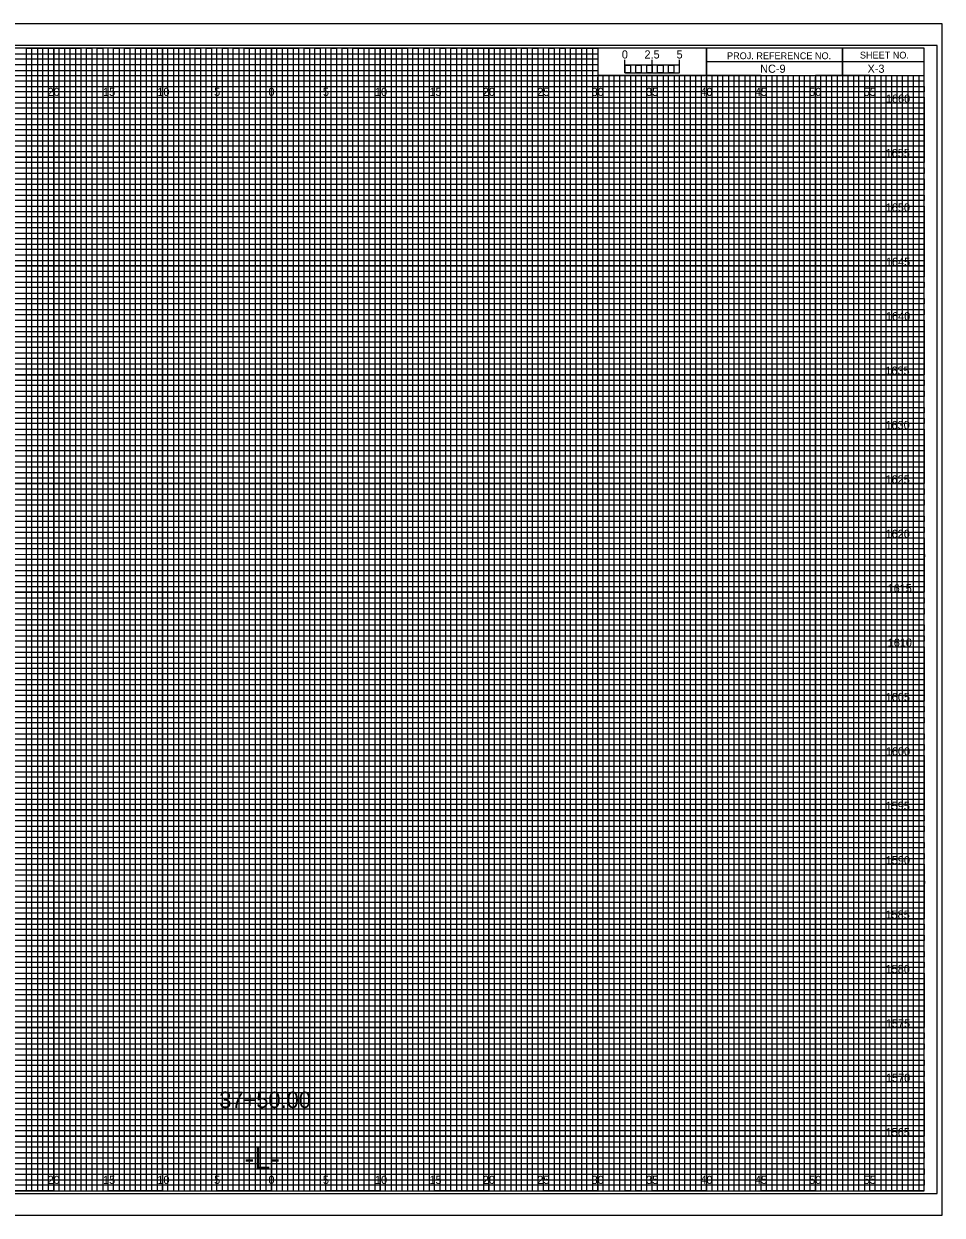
# Model space of a CAD drawing. Extents: x -8289 to 162, y -2 to 23207.
# Drawn here: x 77.2 to 161.7, y 107.7 to 217.2 of the extents above; entities that cross this region are included whole.
import ezdxf

# ---------------------------------------------------------------- set-up
doc = ezdxf.new("R2010")
doc.units = 0
for name, color, linetype in [('Prop XS Alignment Label', 7, 'Continuous'), ('Prop XS Bar Scale Labels', 7, 'Continuous'), ('Prop XS Elevation Labels', 7, 'Continuous'), ('Prop XS Offset Labels', 7, 'Continuous'), ('Prop XS Project Number', 7, 'Continuous'), ('Prop XS Sheet Number', 7, 'Continuous'), ('Prop XS Station Labels', 7, 'Continuous'), ('Sheet Cross Section CELL', 7, 'Continuous'), ('Sheet Cross Section Grid Major CELL', 7, 'Continuous'), ('Sheet Cross Section Grid Middle CELL', 7, 'Continuous'), ('Sheet Cross Section Grid Minor 1 CELL', 7, 'Continuous'), ('Sheet Cross Section Grid Minor 2 CELL', 7, 'Continuous'), ('Sheet Cross Section Scale CELL', 7, 'Continuous'), ('Sheet Cutting Line CELL', 7, 'Continuous'), ('Sheet DOT Grid CELL', 7, 'Continuous'), ('Sheet Plot Border Inside CELL', 7, 'Continuous'), ('Sheet Plot Border Outside CELL', 7, 'Continuous')]:
    doc.layers.add(name, color=color, linetype=linetype)

msp = doc.modelspace()

# ---------------------------------------------------------------- linework, layer by layer
at = {"layer": 'Sheet Cross Section CELL'}
for p, q in [((152.5, 215), (152.5, 212.5)), ((152.5, 212.5), (152.5, 215)), ((160, 213.75), (140, 213.75)), ((140, 213.75), (140, 212.5)), ((140, 212.5), (160, 212.5))]:
    msp.add_line(p, q, dxfattribs=at)
for points in [[(160, 215), (0, 215), (0, 110), (160, 110)], [(140, 215), (130, 215), (130, 212.52), (140, 212.52)], [(160, 215), (140, 215), (140, 212.5), (160, 212.5)]]:
    msp.add_lwpolyline(points, close=True, dxfattribs=at)
at = {"layer": 'Sheet Cross Section Grid Major CELL'}
for p, q in [((85, 215), (80, 215)), ((80, 215), (80, 110)), ((85, 110), (85, 215)), ((95, 215), (90, 215)), ((90, 215), (90, 110)), ((95, 110), (95, 215)), ((105, 215), (100, 215)), ((100, 215), (100, 110)), ((105, 110), (105, 215)), ((115, 215), (110, 215)), ((110, 215), (110, 110)), ((115, 110), (115, 215)), ((125, 215), (120, 215)), ((120, 215), (120, 110)), ((125, 110), (125, 215)), ((130, 215), (130, 110)), ((135, 110), (135, 212.5)), ((145, 212.5), (140, 212.5)), ((140, 212.5), (140, 110)), ((145, 110), (145, 212.5)), ((155, 212.5), (150, 212.5)), ((150, 212.5), (150, 110)), ((155, 110), (155, 212.5)), ((80, 110), (75, 110)), ((90, 110), (85, 110)), ((100, 110), (95, 110)), ((110, 110), (105, 110)), ((120, 110), (115, 110)), ((130, 110), (125, 110)), ((140, 110), (135, 110)), ((150, 110), (145, 110)), ((160, 110), (155, 110)), ((160, 110), (160, 110))]:
    msp.add_line(p, q, dxfattribs=at)
for points in [[(0, 210), (160, 210), (160, 205), (0, 205)], [(0, 200), (160, 200), (160, 195), (0, 195)], [(0, 190), (160, 190), (160, 185), (0, 185)], [(0, 180), (160, 180), (160, 175), (0, 175)], [(0, 170), (160, 170), (160, 165), (0, 165)], [(0, 160), (160, 160), (160, 155), (0, 155)], [(0, 150), (160, 150), (160, 145), (0, 145)], [(0, 140), (160, 140), (160, 135), (0, 135)], [(0, 130), (160, 130), (160, 125), (0, 125)], [(0, 120), (160, 120), (160, 115), (0, 115)]]:
    msp.add_lwpolyline(points, dxfattribs=at)
at = {"layer": 'Sheet Cross Section Grid Middle CELL'}
for points in [[(72.5, 110), (77.5, 110), (77.5, 215), (82.5, 215), (82.5, 110), (87.5, 110), (87.5, 215), (92.5, 215), (92.5, 110), (97.5, 110), (97.5, 215), (102.5, 215), (102.5, 110), (107.5, 110), (107.5, 215), (112.5, 215), (112.5, 110), (117.5, 110), (117.5, 215), (122.5, 215), (122.5, 110), (127.5, 110), (127.5, 215), (129.97, 215), (130, 215), (130, 212.5), (132.5, 212.5), (132.5, 110), (137.5, 110), (137.5, 212.5), (142.5, 212.5), (142.5, 110), (147.5, 110), (147.5, 212.5), (152.5, 212.5), (152.5, 110), (157.5, 110), (157.5, 212.5)], [(0, 212.5), (137.5, 212.5)], [(0, 202.5), (160, 202.5), (160, 207.5), (0, 207.5)], [(0, 192.5), (160, 192.5), (160, 197.5), (0, 197.5)], [(0, 182.5), (160, 182.5), (160, 187.5), (0, 187.5)], [(0, 172.5), (160, 172.5), (160, 177.5), (0, 177.5)], [(0, 162.5), (160, 162.5), (160, 167.5), (0, 167.5)], [(0, 152.5), (160, 152.5), (160, 157.5), (0, 157.5)], [(0, 142.5), (160, 142.5), (160, 147.5), (0, 147.5)], [(0, 132.5), (160, 132.5), (160, 137.5), (0, 137.5)], [(0, 122.5), (160, 122.5), (160, 127.5), (0, 127.5)], [(0, 112.5), (160, 112.5), (160, 117.5), (0, 117.5)]]:
    msp.add_lwpolyline(points, dxfattribs=at)
at = {"layer": 'Sheet Cross Section Grid Minor 1 CELL'}
for p, q in [((0, 214.5), (130, 214.5)), ((130, 213.99), (0, 213.99)), ((130, 214.5), (130, 213.99)), ((0, 213.5), (130, 213.5)), ((130, 212.94), (0, 212.94)), ((130, 213.5), (130, 212.94)), ((0, 212), (160, 212))]:
    msp.add_line(p, q, dxfattribs=at)
for points in [[(0, 211.5), (135, 211.5), (160, 211.5), (160, 211), (0, 211)], [(0, 210.5), (160, 210.5), (160, 209.5), (0, 209.5)], [(0, 209), (160, 209), (160, 208.5), (0, 208.49)], [(0, 208), (160, 208), (160, 207), (0, 207)], [(0, 206.5), (160, 206.5), (160, 206), (0, 206)], [(0, 205.5), (160, 205.5), (160, 204.5), (0, 204.5)], [(0, 204), (160, 204), (160, 203.5), (0, 203.5)], [(0, 203), (160, 203), (160, 202), (0, 202)], [(0, 201.5), (160, 201.5), (160, 201), (0, 201)], [(0, 200.5), (160, 200.5), (160, 199.5), (0, 199.5)], [(0, 199), (160, 199), (160, 198.5), (0, 198.5)], [(0, 198), (160, 198), (160, 196.97), (160, 196.5), (160, 196), (0, 196)], [(0, 197), (160, 197), (160, 196.5), (0, 196.5)], [(0, 195.5), (160, 195.5), (160, 194.5), (0, 194.52)], [(0, 194.52), (160, 194.5), (160, 194), (0, 194)], [(0, 193.5), (160, 193.5), (160, 193), (0, 193)], [(0, 192), (160, 192), (160, 191.5), (0, 191.5)], [(0, 191), (160, 191), (160, 190.5), (0, 190.5)], [(-0.04, 189.44), (160, 189.44), (160, 188.94), (-0.04, 188.94)], [(0, 188.5), (160, 188.5), (160, 188), (0, 188)], [(0, 187), (160, 187), (160, 186.5), (0, 186.5)], [(0, 186), (160, 186), (160, 185.5), (0, 185.5)], [(0, 184.5), (160, 184.5), (160, 184), (0, 184)], [(0, 183.5), (160, 183.5), (160, 183), (0, 183)], [(0, 182), (160, 182), (160, 181.5), (0, 181.5)], [(0, 181), (160, 181), (160, 180.5), (0, 180.5)], [(0, 179.5), (160, 179.5), (160, 178.99), (0, 179)], [(0, 178.5), (160, 178.5), (160, 178), (0, 178)], [(0, 177), (160, 177), (160, 176.5), (0, 176.5)], [(0, 176), (160, 176), (160, 175.5), (0, 175.5)], [(0, 174.5), (160, 174.5), (160, 174), (0, 174)], [(0, 173.5), (160, 173.5), (160, 173), (0, 173)], [(0, 172), (160, 172), (160, 171.5), (0, 171.5)], [(0, 171), (160, 171), (160, 170.5), (0, 170.5)], [(0, 169.5), (160, 169.5), (160, 169), (0, 169)], [(0, 168.5), (160.03, 168.46), (160, 168), (0, 168)], [(0, 167), (160, 167), (160, 166.5), (0, 166.5)], [(0, 166), (160, 166), (160, 165.5), (0, 165.5)], [(0, 164.5), (160, 164.5), (160, 164), (0, 164)], [(0, 163.5), (160, 163.5), (160, 163), (0, 163)], [(0, 162), (160, 162), (160, 161.5), (0, 161.5)], [(0, 161), (160, 161), (160, 160.5), (0, 160.5)], [(0, 159.5), (160, 159.5), (160, 159), (0, 159)], [(0, 158.5), (160, 158.5), (160, 158), (0, 158)], [(0, 157), (160, 157), (160, 156.5), (0, 156.5)], [(0, 156), (160, 156), (160, 155.5), (0, 155.5)], [(0, 154.5), (160, 154.5), (160, 154), (0, 154)], [(0, 153.5), (160, 153.5), (160, 153), (0, 153)], [(0, 152), (160, 152), (160, 151.5), (0, 151.5)], [(0, 151), (160, 151), (160, 150.5), (0, 150.5)], [(0, 149.5), (160, 149.5), (160, 148.99), (0, 149)], [(0, 148.5), (160, 148.5), (160, 148), (0, 148)], [(0, 147), (160, 147), (160, 146.5), (0, 146.5)], [(0, 146), (160, 146), (160, 145.5), (0, 145.5)], [(0, 144.5), (160, 144.5), (160, 144), (0, 144)], [(0, 143.5), (160, 143.5), (160, 143), (0, 143)], [(0, 142), (160, 142), (160, 141.5), (0, 141.5)], [(0, 141), (160, 141), (160, 140.5), (0, 140.5)], [(0, 139.5), (160, 139.5), (160, 139), (0, 139)], [(0, 138.5), (160.03, 138.46), (160, 138), (0, 138)], [(0, 137), (160, 137), (160, 136.5), (0, 136.5)], [(0, 136), (160, 136), (160, 135.5), (0, 135.5)], [(0, 134.5), (160, 134.5), (160, 134), (0, 134)], [(0, 133.5), (160, 133.5), (160, 133), (0, 133)], [(0, 132), (160, 132), (160, 131.5), (0, 131.5)], [(0, 131), (160, 131), (160, 130.5), (0, 130.5)], [(0, 129.5), (160, 129.5), (160, 129), (0, 129)], [(0, 128.5), (160, 128.5), (160, 128), (0, 128)], [(0, 127), (160, 127), (160, 126.5), (0, 126.5)], [(0, 126), (160, 126), (160, 125.5), (0, 125.5)], [(0, 124.5), (160, 124.5), (160, 124), (0, 124)], [(0, 123.5), (160, 123.5), (160, 123), (0, 123)], [(0, 122), (160, 122), (160, 121.5), (0, 121.5)], [(0, 121), (160, 121), (160, 120.5), (0, 120.5)], [(0, 119.5), (160, 119.5), (160, 119), (0, 119)], [(0, 118.5), (160, 118.5), (160, 118), (0, 118)], [(0, 117), (160, 117), (160, 116.5), (0, 116.5)], [(0, 116), (160, 116), (160, 115.5), (0, 115.5)], [(0, 114.5), (160, 114.5), (160, 114), (0, 114)], [(0, 113.5), (160, 113.5), (160, 113), (0, 113)], [(0, 112), (160, 112), (160, 111.5), (0, 111.5)], [(0, 111), (160, 111), (160, 110.5), (0, 110.5)]]:
    msp.add_lwpolyline(points, dxfattribs=at)
at = {"layer": 'Sheet Cross Section Grid Minor 2 CELL'}
for p, q in [((133.5, 212.5), (133, 212.5)), ((133, 212.5), (133, 110)), ((133.5, 110), (133.5, 212.5)), ((134.5, 212.5), (134, 212.5)), ((134, 212.5), (134, 110)), ((134.5, 110), (134.5, 212.5)), ((133, 110), (132.5, 110)), ((134, 110), (133.5, 110))]:
    msp.add_line(p, q, dxfattribs=at)
for points in [[(77.5, 110), (78, 110), (78, 215), (78.5, 215), (78.5, 110)], [(78.5, 110), (79, 110), (79, 215), (79.5, 215), (79.5, 110)], [(80, 110), (80.5, 110), (80.5, 215), (81, 215), (81, 110)], [(81, 110), (81.5, 110), (81.5, 215), (82, 215), (82, 110)], [(82.5, 110), (83, 110), (83, 215), (83.5, 215), (83.5, 110)], [(83.5, 110), (84, 110), (84, 215), (84.5, 215), (84.5, 110)], [(85, 110), (85.5, 110), (85.5, 215), (86, 215), (86, 110)], [(86, 110), (86.5, 110), (86.5, 215), (87, 215), (87, 110)], [(87.5, 110), (88, 110), (88, 215), (88.5, 215), (88.5, 110)], [(88.5, 110), (89, 110), (89, 215), (89.5, 215), (89.5, 110)], [(90, 110), (90.5, 110), (90.5, 215), (91, 215), (91, 110)], [(91, 110), (91.5, 110), (91.5, 215), (92, 215), (92, 110)], [(92.5, 110), (93, 110), (93, 215), (93.5, 215), (93.5, 110)], [(93.5, 110), (94, 110), (94, 215), (94.5, 215), (94.5, 110)], [(95, 110), (95.5, 110), (95.5, 215), (96, 215), (96, 110)], [(96, 110), (96.5, 110), (96.5, 215), (97, 215), (97, 110)], [(97.5, 110), (98, 110), (98, 215), (98.5, 215), (98.5, 110)], [(98.5, 110), (99, 110), (99, 215), (99.5, 215), (99.5, 110)], [(100, 110), (100.5, 110), (100.5, 215), (101, 215), (101, 110)], [(101, 110), (101.5, 110), (101.5, 215), (102, 215), (102, 110)], [(102.5, 110), (103, 110), (103, 215), (103.5, 215), (103.5, 110)], [(103.5, 110), (104, 110), (104, 215), (104.5, 215), (104.5, 110)], [(105, 110), (105.5, 110), (105.5, 215), (106, 215), (106, 110)], [(106, 110), (106.5, 110), (106.5, 215), (107, 215), (107, 110)], [(107.5, 110), (108, 110), (108, 215), (108.5, 215), (108.5, 110)], [(108.5, 110), (109, 110), (109, 215), (109.5, 215), (109.5, 110)], [(110, 110), (110.5, 110), (110.5, 215), (111, 215), (111, 110)], [(111, 110), (111.5, 110), (111.5, 215), (112, 215), (112, 110)], [(112.5, 110), (113, 110), (113, 215), (113.5, 215), (113.5, 110)], [(113.5, 110), (114, 110), (114, 215), (114.5, 215), (114.5, 110)], [(115, 110), (115.5, 110), (115.5, 215), (116, 215), (116, 110)], [(116, 110), (116.5, 110), (116.5, 215), (117, 215), (117, 110)], [(117.5, 110), (118, 110), (118, 215), (118.5, 215), (118.5, 110)], [(118.5, 110), (119, 110), (119, 215), (119.5, 215), (119.5, 110)], [(120, 110), (120.5, 110), (120.5, 215), (121, 215), (121, 110)], [(121, 110), (121.5, 110), (121.5, 215), (122, 215), (122, 110)], [(122.5, 110), (123, 110), (123, 215), (123.5, 215), (123.5, 110)], [(123.5, 110), (124, 110), (124, 215), (124.5, 215), (124.5, 110)], [(125, 110), (125.5, 110), (125.5, 215), (126, 215), (126, 110)], [(126, 110), (126.5, 110), (126.5, 215), (127, 215), (127, 110)], [(127.5, 110), (128, 110), (128, 215), (128.5, 215), (128.5, 110)], [(128.5, 110), (129, 110), (129, 215), (129.5, 215), (129.5, 110)], [(130, 110), (130.5, 110), (130.5, 212.5), (131.01, 212.5), (131.01, 110)], [(131, 110), (131.5, 110), (131.5, 212.5), (132, 212.5), (132, 110)], [(135, 110), (135.49, 110), (135.49, 212.5), (136, 212.5), (136, 110)], [(136, 110), (136.5, 110), (136.5, 212.5), (137.03, 212.5), (137.03, 110)], [(137.5, 110), (138, 110), (138, 212.5), (138.5, 212.5), (138.5, 110)], [(138.5, 110), (139, 110), (139, 212.5), (139.5, 212.5), (139.5, 110)], [(140, 110), (140.5, 110), (140.5, 212.5), (141, 212.5), (141, 110)], [(141, 110), (141.5, 110), (141.5, 212.5), (142, 212.5), (142, 110)], [(142.5, 110), (143, 110), (143, 212.5), (143.5, 212.5), (143.5, 110)], [(143.5, 110), (144, 110), (144, 212.5), (144.5, 212.5), (144.5, 110)], [(145, 110), (145.5, 110), (145.5, 212.5), (146, 212.5), (146, 110)], [(146, 110), (146.5, 110), (146.5, 212.5), (147, 212.5), (147, 110)], [(147.5, 110), (148, 110), (148, 212.5), (148.5, 212.5), (148.5, 110)], [(148.5, 110), (149, 110), (149, 212.5), (149.5, 212.5), (149.5, 110)], [(150, 110), (150.5, 110), (150.5, 212.5), (151, 212.5), (151, 110)], [(151, 110), (151.5, 110), (151.5, 212.5), (152, 212.5), (152, 110)], [(152.5, 110), (153, 110), (153, 212.5), (153.5, 212.5), (153.5, 110)], [(153.5, 110), (154, 110), (154, 212.5), (154.5, 212.5), (154.5, 110)], [(155, 110), (155.5, 110), (155.5, 212.5), (156, 212.5), (156, 110)], [(156, 110), (156.5, 110), (156.5, 212.5), (157, 212.5), (157, 110)], [(157.5, 110), (158, 110), (158, 212.5), (158.5, 212.5), (158.5, 110)], [(158.5, 110), (159, 110), (159, 212.5), (159.5, 212.5), (159.5, 110)]]:
    msp.add_lwpolyline(points, dxfattribs=at)
at = {"layer": 'Sheet Cross Section Scale CELL'}
for p, q in [((132.5, 212.75), (132.5, 213.95)), ((132.5, 213.45), (132.5, 213.95)), ((135, 212.75), (135, 213.95)), ((137.5, 212.75), (137.5, 213.95)), ((137.5, 213.45), (137.5, 213.95))]:
    msp.add_line(p, q, dxfattribs=at)
for points in [[(137.5, 213.45), (132.5, 213.45), (132.5, 212.75), (137.5, 212.75)], [(132.5, 213.45), (133, 213.45), (133, 212.75), (132.5, 212.75)], [(133.5, 213.45), (134, 213.45), (134, 212.75), (133.5, 212.75)], [(134.5, 213.45), (135, 213.45), (135, 212.75), (134.5, 212.75)], [(135.5, 213.45), (136, 213.45), (136, 212.75), (135.5, 212.75)], [(136.5, 213.45), (137, 213.45), (137, 212.75), (136.5, 212.75)]]:
    msp.add_lwpolyline(points, close=True, dxfattribs=at)
at = {"layer": 'Sheet Cutting Line CELL'}
for p, q in [((161.65, 217.25), (-6.7, 217.25)), ((-6.7, 107.75), (161.65, 107.75))]:
    msp.add_line(p, q, dxfattribs=at)
at = {"layer": 'Sheet DOT Grid CELL'}
for p, q in [((80, 110), (80, 215)), ((85, 110), (85, 215)), ((90, 110), (90, 215)), ((95, 110), (95, 215)), ((100, 110), (100, 215)), ((105, 110), (105, 215)), ((110, 110), (110, 215)), ((115, 110), (115, 215)), ((120, 110), (120, 215)), ((125, 110), (125, 215)), ((130, 110), (130, 212.34)), ((135, 110), (135, 212.34)), ((140, 110), (140, 212.34)), ((145, 110), (145, 212.34)), ((150, 110), (150, 212.34)), ((155, 110), (155, 212.34)), ((0, 210), (160, 210)), ((0, 205), (160, 205)), ((0, 200), (160, 200)), ((0, 195), (160, 195)), ((0, 190), (160, 190)), ((0, 185), (160, 185)), ((0, 180), (160, 180)), ((0, 175), (160, 175)), ((0, 170), (160, 170)), ((0, 165), (160, 165)), ((0, 160), (160, 160)), ((0, 155), (160, 155)), ((0, 150), (160, 150)), ((0, 145), (160, 145)), ((0, 140), (160, 140)), ((0, 135), (160, 135)), ((0, 130), (160, 130)), ((0, 125), (160, 125)), ((0, 120), (160, 120)), ((0, 115), (160, 115))]:
    msp.add_line(p, q, dxfattribs=at)
at = {"layer": 'Sheet Plot Border Inside CELL'}
msp.add_lwpolyline([(-5.4, 109.75), (161.2, 109.75), (161.2, 215.25), (-5.4, 215.25)], close=True, dxfattribs=at)
at = {"layer": 'Sheet Plot Border Outside CELL'}
msp.add_lwpolyline([(-6.7, 107.75), (161.65, 107.75), (161.65, 217.25), (-6.7, 217.25)], close=True, dxfattribs=at)

# ---------------------------------------------------------------- texts
at = {"layer": 'Prop XS Alignment Label'}
msp.add_text('-L-', height=2, dxfattribs=at).set_placement((97.53, 112))
at = {"layer": 'Prop XS Bar Scale Labels'}
for s, p in [('2.5', (134.29, 214.06)), ('5', (137.24, 214.06))]:
    msp.add_text(s, height=0.75, dxfattribs=at).set_placement(p)
at = {"layer": 'Prop XS Elevation Labels'}
for s, p in [('1660', (156.48, 210)), ('1655', (156.45, 205)), ('1650', (156.46, 200)), ('1645', (156.48, 195)), ('1640', (156.48, 190)), ('1635', (156.43, 185)), ('1630', (156.44, 180)), ('1625', (156.44, 175)), ('1620', (156.45, 170)), ('1615', (156.63, 165)), ('1610', (156.64, 160)), ('1605', (156.46, 155)), ('1600', (156.47, 150)), ('1595', (156.45, 145)), ('1590', (156.46, 140)), ('1585', (156.44, 135)), ('1580', (156.45, 130)), ('1575', (156.47, 125)), ('1570', (156.48, 120)), ('1565', (156.45, 115))]:
    msp.add_text(s, height=0.75, dxfattribs=at).set_placement(p)
at = {"layer": 'Prop XS Offset Labels'}
for s, p in [('20', (79.43, 210.62)), ('15', (84.53, 210.62)), ('10', (89.52, 210.62)), ('5', (94.74, 210.62)), ('0', (99.73, 210.62)), ('0', (99.73, 210.62)), ('5', (104.74, 210.62)), ('10', (109.52, 210.62)), ('15', (114.53, 210.62)), ('20', (119.43, 210.62)), ('25', (124.44, 210.62)), ('30', (129.43, 210.62)), ('35', (134.44, 210.62)), ('40', (139.43, 210.62)), ('45', (144.44, 210.62)), ('50', (149.43, 210.62)), ('55', (154.44, 210.62)), ('20', (79.43, 110.62)), ('15', (84.53, 110.62)), ('10', (89.52, 110.62)), ('5', (94.74, 110.62)), ('0', (99.73, 110.62)), ('0', (99.73, 110.62)), ('5', (104.74, 110.62)), ('10', (109.52, 110.62)), ('15', (114.53, 110.62)), ('20', (119.43, 110.62)), ('25', (124.44, 110.62)), ('30', (129.43, 110.62)), ('35', (134.44, 110.62)), ('40', (139.43, 110.62)), ('45', (144.44, 110.62)), ('50', (149.43, 110.62)), ('55', (154.44, 110.62))]:
    msp.add_text(s, height=0.75, dxfattribs=at).set_placement(p)
at = {"layer": 'Prop XS Project Number'}
msp.add_text('NC-9', height=0.75, dxfattribs=at).set_placement((144.92, 212.75))
at = {"layer": 'Prop XS Sheet Number'}
msp.add_text('X-3', height=0.75, dxfattribs=at).set_placement((154.79, 212.75))
at = {"layer": 'Prop XS Station Labels'}
msp.add_text('37+50.00', height=1.5, dxfattribs=at).set_placement((95.21, 117.6))
at = {"layer": 'Sheet Cross Section CELL'}
for s, p in [('PROJ. REFERENCE NO.', (141.88, 214)), ('SHEET NO.', (154.09, 214.06))]:
    msp.add_text(s, height=0.625, dxfattribs=at).set_placement(p)
at = {"layer": 'Sheet Cross Section Scale CELL'}
msp.add_text('0', height=0.75, dxfattribs=at).set_placement((132.21, 214.06))

doc.saveas('drawing.dxf')
